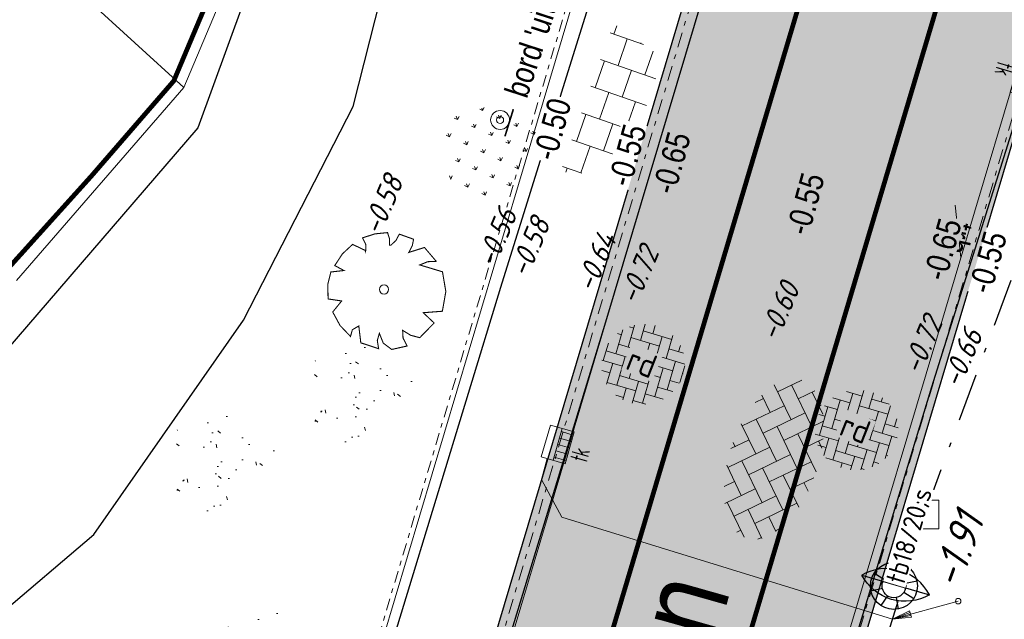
# Model space of a CAD drawing. Header units: metres. Extents: x 111546 to 149831, y 498798 to 507863.
# Tile 913 of 1056: x 111945 to 111966, y 501818 to 501831. Entities that reach past the tile are written whole.
import ezdxf
from ezdxf.enums import TextEntityAlignment as Align

# ---------------------------------------------------------------- set-up
doc = ezdxf.new("R2010")
doc.units = ezdxf.units.M
for name, pattern in [('DASHDOT', [25.4, 12.7, -6.35, 0, -6.35]), ('DASHDOT2', [12.7, 6.35, -3.175, 0, -3.175]), ('HIDDEN', [9.525, 6.35, -3.175]), ('JIS_02_0.7', [1.35, 0.75, -0.6]), ('VW-1-1_STREEP', [2, 1, -1])]:
    doc.linetypes.add(name, pattern=pattern)
for name, color, linetype in [('0-hoogte mv-bestaand', 253, 'Continuous'), ('0-hoogte mv-nieuw', 2, 'Continuous'), ('0-werkgrens', 210, 'FENCELINE1'), ('2-bs-Put inspectie', 252, 'Continuous'), ('2-bs-Streng regenwater', 252, 'DASHDOT'), ('2-bs-Streng regenwater  bobtot', 252, 'Continuous'), ('3-NW-HV-316010+318010-Afwerken zandbed voor wegfundering en menggranulaat-opp', 20, 'Continuous'), ('3-nw-markering', 7, 'Continuous'), ('3-vw-band-ob 6x20', 30, 'Continuous'), ('3-vw-band-trb-13-15x25', 230, 'Continuous'), ('3-vw-lichtmast- ter (ver)plaatsen-verwijderen', 200, 'Continuous'), ('3-vw-object-reclamebord OV', 7, 'Continuous'), ('3-vw-tekst', 3, 'Continuous'), ('3-vw-verkeersbord tekst', 3, 'JIS_02_0.7'), ('Q26_BOOM', 252, 'Continuous'), ('T02_RASTER', 252, 'Continuous'), ('T10_CULTUUR-SCHEID', 252, 'HIDDEN'), ('Z06_STRAATNAAM', 7, 'Continuous')]:
    doc.layers.add(name, color=color, linetype=linetype)
for name, color, linetype, lineweight in [('0-kadastrale percelen', 253, 'AI-KADASTRAAL', 9), ('2-nw-inlaat-hwa 125', 160, 'Continuous', 15), ('2-YY-kolkleiding HWA 125mm', 150, 'Continuous', 15), ('3-nw-arcering-rijweg', 7, 'Continuous', 13), ('3-nw-band-ob 10x20', 7, 'Continuous', 13), ('3-nw-band-ob 10x20-achterkant', 7, 'DASHDOT', 13), ('3-nw-band-trb18-20x20-achterkant-stelspecie', 103, 'DASHDOT2', 15), ('3-nw-band-trb18-20x20-voorkant-stelspecie', 103, 'Continuous', 15), ('3-nw-kolk trottoir', 7, 'Continuous', 13), ('3-nw-text-20-herinrichting', 7, 'Continuous', 15), ('3-vw-verharding', 3, 'Continuous', 15), ('3-vw-verkeersbord-paal', 7, 'Continuous', 15), ('4-bs-gras', 253, 'Continuous', 9), ('4-nw-gazon', 7, 'Continuous', 5)]:
    doc.layers.add(name, color=color, linetype=linetype, lineweight=lineweight)
doc.layers.add('3-nw-menggranulaat', color=7, linetype='Continuous', lineweight=13, true_color=0xebebeb)
doc.styles.get("Standard").update_dxf_attribs({"font": 'isocp-ie.shx'})
doc.styles.add('veysel', font='isocp-ie.shx', dxfattribs={"height": 0.1})
doc.styles.add('Zaanstad', font='ARIALN.TTF')
doc.styles.add('Zaanstad 1-100 3.5mm', font='ARIALN.TTF', dxfattribs={"height": 0.35})
doc.styles.add('Zaanstad 1-200 2.5mm', font='ARIALN.TTF', dxfattribs={"height": 0.5})
doc.linetypes.add('AI-KADASTRAAL', pattern='A,5.5,-2,["K",Standard,S=1.8,R=0,X=0,Y=-0.9],-2,5.5,-2,[5,NLCS.SHX,S=0.75,R=0,X=0,Y=0],-2', length=19)
doc.linetypes.add('FENCELINE1', pattern='A,6.35,-2.54,[133,ltypeshp.shx,S=2.54,R=0,X=-2.54,Y=0],-2.54,25.4', length=36.83)
pattern_1 = [(163.3896, (111961.11902, 501820.72354), (-0.261268, -0.141206), [0.63, -0.21]), (73.3896, (111960.99896, 501820.32107), (-0.261268, -0.141206), [0.63, -0.21])]

# ---------------------------------------------------------------- blocks, each defined once
blk = doc.blocks.new('Q26')
at = {"linetype": 'Continuous', "lineweight": 20, "const_width": 0.0225}
blk.add_lwpolyline([(0.757, 0.516), (1.237, 0.371), (1.308, -0.046), (1.235, -0.463), (0.83, -0.494), (1.061, -0.711), (0.757, -1.022), (0.565, -0.971), (0.395, -0.867), (0.404, -1.032), (0.49, -1.198), (0.163, -1.271), (-0.015, -1.136), (-0.097, -0.929), (-0.141, -1.084), (-0.112, -1.255), (-0.489, -1.131), (-0.532, -0.774), (-0.668, -0.854), (-0.707, -0.996), (-0.927, -0.766), (-1.083, -0.479), (-0.894, -0.246), (-1.181, -0.203), (-1.187, 0.104), (-1.122, 0.367), (-0.847, 0.398), (-1.04, 0.503), (-0.879, 0.749), (-0.663, 0.95), (-0.402, 0.826), (-0.388, 0.795), (-0.382, 0.942), (-0.452, 1.088), (-0.194, 1.172), (0.076, 1.199), (0.118, 1.07), (0.119, 0.935), (0.148, 0.935), (0.252, 1.031), (0.325, 1.167), (0.626, 1.059), (0.6, 0.925), (0.525, 0.78), (0.856, 0.885), (1.105, 0.593), (0.924, 0.584)], close=True, dxfattribs=at)
at = {"linetype": 'Continuous', "lineweight": 20}
blk.add_circle((0.001, -0.001), 0.0983, dxfattribs=at)
blk = doc.blocks.new('Q21')
at = {"color": 0, "linetype": 'ByBlock', "lineweight": -2}
for p, q in [((-0.003, 0.25), (0.001, 0.5)), ((-0.181, 0.172), (-0.363, 0.343)), ((0.173, 0.18), (0.351, 0.353)), ((0.25, 0.008), (0.5, 0.015)), ((-0.25, -0.008), (-0.5, -0.015)), ((-0.186, -0.167), (-0.365, -0.341)), ((0.183, -0.171), (0.357, -0.336)), ((-0.01, -0.25), (-0.014, -0.5))]:
    blk.add_line(p, q, dxfattribs=at)
for radius in [0.498, 0.25]:
    blk.add_circle((0, 0), radius, dxfattribs=at)
blk = doc.blocks.new('PUTVNB')
at = {"linetype": 'Continuous', "lineweight": 13}
blk.add_line((-0.008, -0.504), (-0.004, -0.498), dxfattribs=at)
at = {"linetype": 'Continuous', "lineweight": 13, "ltscale": 0.04, "flags": 128}
blk.add_lwpolyline([(-0.5, 0.5), (-0.5, -0.5), (0.5, -0.5), (0.5, 0.5), (-0.5, 0.5)], dxfattribs=at)
at = {"linetype": 'Continuous', "lineweight": 13}
blk.add_point((0, 0), dxfattribs=at)
blk = doc.blocks.new('tgls')
at = {"linetype": 'Continuous'}
for p, q in [((-1.018, -0.663), (-1.018, 0.575)), ((-0.418, -0.668), (-0.418, 0.573)), ((0.182, -0.673), (0.182, 0.57)), ((0.782, -0.678), (0.782, 0.568)), ((-1.018, 0.329), (-1.552, 0.329)), ((0.182, 0.329), (-0.418, 0.329)), ((1.218, 0.329), (0.782, 0.329)), ((-1.618, 0.029), (-1.635, 0.029)), ((-1.618, -0.658), (-1.618, 0.09)), ((-0.418, 0.029), (-1.018, 0.029)), ((0.782, 0.029), (0.182, 0.029)), ((-1.018, -0.271), (-1.618, -0.271)), ((0.182, -0.271), (-0.418, -0.271)), ((1.382, -0.271), (0.782, -0.271)), ((1.382, -0.682), (1.382, -0.248)), ((-1.618, -0.571), (-1.803, -0.571)), ((-0.418, -0.571), (-1.018, -0.571)), ((0.782, -0.571), (0.182, -0.571)), ((1.473, -0.571), (1.382, -0.571))]:
    blk.add_line(p, q, dxfattribs=at)
blk = doc.blocks.new('3-vw-BSS keperverband')
at = {"ltscale": 0.1}
for p, q in [((-2.4, 2.692), (-1.408, 1.7)), ((-2.151, 0.958), (-0.136, 2.972)), ((-2.151, 2.442), (-1.769, 2.824)), ((0.293, 2.969), (1.562, 1.7)), ((0.819, 2.442), (1.273, 2.897)), ((-5.121, 0.958), (-3.949, 2.129)), ((-3.521, 2.327), (-1.408, 0.215)), ((-0.666, 2.442), (1.562, 0.215)), ((0.819, 0.958), (2.523, 2.661)), ((2.304, 2.442), (4.531, 0.215)), ((-5.121, -0.527), (-2.893, 1.7)), ((-4.488, 1.81), (-4.378, 1.7)), ((-2.151, -0.527), (0.077, 1.7)), ((0.819, -0.527), (3.047, 1.7)), ((3.789, 0.958), (4.578, 1.747)), ((4.298, 1.934), (4.531, 1.7)), ((-5.259, 1.096), (-4.378, 0.215)), ((-3.636, 0.958), (-1.408, -1.27)), ((-0.666, 0.958), (1.562, -1.27)), ((2.304, 0.958), (4.531, -1.27)), ((3.789, -0.527), (5.324, 1.007)), ((5.274, 0.958), (5.469, 0.763)), ((-5.658, 0.01), (-4.378, -1.27)), ((-4.735, -1.627), (-2.893, 0.215)), ((-2.151, -2.012), (0.077, 0.215)), ((0.819, -2.012), (3.047, 0.215)), ((-3.636, -0.527), (-1.408, -2.755)), ((-0.666, -0.527), (1.562, -2.755)), ((2.304, -0.527), (3.92, -2.144)), ((3.789, -2.012), (5.651, -0.15)), ((5.274, -0.527), (5.482, -0.736)), ((-3.818, -2.194), (-2.893, -1.27)), ((-1.517, -2.864), (0.077, -1.27)), ((1.442, -2.875), (3.047, -1.27)), ((-3.636, -2.012), (-3.194, -2.454)), ((-0.666, -2.012), (0.291, -2.969)), ((2.304, -2.012), (2.858, -2.566)), ((-0.14, -2.972), (0.077, -2.755))]:
    blk.add_line(p, q, dxfattribs=at)
blk = doc.blocks.new('3-verwijderen')
at = {"linetype": 'Continuous', "lineweight": 13}
blk.add_lwpolyline([(-0.66, 0.34), (0.399, 0.693)], dxfattribs=at)
at = {"linetype": 'Continuous', "lineweight": 13, "style": 'Zaanstad'}
blk.add_attdef('DIAMETER', text='', height=0.5, dxfattribs=at).set_placement((0, 0.56), align=Align.MIDDLE_CENTER)
blk = doc.blocks.new('paal_verkeersbord')
at = {"const_width": 0.035}
blk.add_lwpolyline([(-0.3, -0.2), (0.3, -0.2)], dxfattribs=at)
for radius in [0.2, 0.0745]:
    blk.add_circle((0, 0), radius)
blk = doc.blocks.new('straatkolk_M')
at = {"linetype": 'Continuous'}
for p, q in [((-0.404, 0.475), (-0.569, -0.255)), ((0.569, 0.255), (-0.404, 0.475)), ((0.569, 0.255), (0.404, -0.475)), ((0.404, -0.475), (-0.569, -0.255))]:
    blk.add_line(p, q, dxfattribs=at)
blk = doc.blocks.new('*U738')
blk.add_line((0.225, 0), (-0.225, 0))
for points in [[(-0.28, -0.262), (-0.28, 0)], [(0, -0.262), (0, 0)], [(-0.14, -0.262), (-0.14, 0)], [(0.14, -0.262), (0.14, 0)], [(0.28, -0.262), (0.28, 0)], [(0.349, -0.262), (-0.349, -0.262)]]:
    blk.add_lwpolyline(points)
at = {"xscale": -0.7000000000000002, "yscale": 0.7000000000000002, "zscale": 0.7000000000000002, "rotation": 347.2593789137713}
blk.add_blockref('straatkolk_M', (0, -0.262), dxfattribs=at)
at = {"linetype": 'DASHDOT', "lineweight": 5, "width": 0.665014}
blk.add_text('tk', height=0.3703, rotation=179.9746, dxfattribs=at).set_placement((0.214, 0.438))
blk = doc.blocks.new('2-inlaat')
for p, q in [((-1.728, 2.693), (0, 0)), ((0, 0), (-0.357, 0.822))]:
    blk.add_line(p, q)
blk.add_lwpolyline([(-0.357, 0.822), (-0.618, 0.653), (0, 0), (-0.424, 0.781), (-0.552, 0.694), (0, 0), (-0.491, 0.739)])
blk.add_circle((-1.728, 2.693), 0.128)

msp = doc.modelspace()

# ---------------------------------------------------------------- hatches: boundary and pattern name
at = {"layer": '3-nw-arcering-rijweg'}
h = msp.add_hatch(dxfattribs=at)
h.set_pattern_fill('AVH-BSS_KEIFORMAAT_ELLEBOOG', color=256, scale=2, angle=90, pattern_type=2)
h.set_pattern_definition(pattern_1)
edge = h.paths.add_edge_path()
edge.add_ellipse((111958.015, 501823.5734), major_axis=(0.8297, 0.3028), ratio=0.9556885, start_angle=0, end_angle=360)
h = msp.add_hatch(dxfattribs=at)
h.set_pattern_fill('AVH-BSS_KEIFORMAAT_ELLEBOOG', color=256, scale=2, angle=90, pattern_type=2)
h.set_pattern_definition(pattern_1)
edge = h.paths.add_edge_path()
edge.add_ellipse((111962.528, 501822.1823), major_axis=(0.8297, 0.3028), ratio=0.9556885, start_angle=0, end_angle=360)
at = {"layer": '4-bs-gras'}
h = msp.add_hatch(dxfattribs=at)
h.set_pattern_fill('AGR-KRUIDEN', color=256, scale=0.04, pattern_type=2)
h.set_pattern_definition([(110.0468, (111933.32158, 501816.35), (-0.3626612, 0.1687508), [0.075, -0.4906854]), (65.0468, (111933.3216, 501816.35), (-0.362661, 0.168751), [0.075, -0.325]), (155.0468, (111933.3216, 501816.35), (-0.168751, -0.362661), [0.075, -0.325])])
h.paths.add_polyline_path([(111955.7375, 501828.5447), (111955.0207, 501829.1369), (111954.3659, 501828.898), (111953.7927, 501828.8929), (111953.8015, 501827.8823), (111954.1026, 501827.0573), (111955.0327, 501827.1139), (111955.4679, 501827.6192), (111955.6546, 501827.8195)])
at = {"layer": '4-nw-gazon', "ltscale": 0.1}
h = msp.add_hatch(dxfattribs=at)
h.set_pattern_fill('AGR-GRAS_GAZON', color=256, scale=0.5, angle=-46.148, pattern_type=2)
h.set_pattern_definition([(308.76637, (112552.6181, 501093.689), (0.9624805, 0.0527809), [0, -0.76, 0, -0.85, 0, -0.8125]), (278.76637, (112552.6181, 501093.689), (1.4302849, -0.8534867), [0, -0.41, 0, -0.685, 0, -0.2625]), (238.76637, (112552.6045, 501094.3039), (0.037241, -1.5566281), [0, -0.25, 0, -0.9, 0, -1.175]), (228.76637, (112552.6045, 501094.3039), (0.4719491, -1.4929976), [0, -0.125, 0, -0.59, 0, -0.675]), (322.26637, (112554.4946, 501095.0008), (0.8731955, 0.27140796), [0.075, -1.04775]), (281.26637, (112550.6855, 501094.9166), (0.83706867, -0.3680336), [0.075, -1.04775])])
edge = h.paths.add_edge_path()
edge.add_arc((111952.0004, 501822.941), 1.1599, 0, 360)
h = msp.add_hatch(dxfattribs=at)
h.set_pattern_fill('AGR-GRAS_GAZON', color=256, scale=0.5, angle=-46.148, pattern_type=2)
h.set_pattern_definition([(308.76637, (112549.7013, 501092.2264), (0.9624805, 0.0527809), [0, -0.76, 0, -0.85, 0, -0.8125]), (278.76637, (112549.7013, 501092.2264), (1.4302849, -0.8534867), [0, -0.41, 0, -0.685, 0, -0.2625]), (238.76637, (112549.6877, 501092.8412), (0.037241, -1.5566281), [0, -0.25, 0, -0.9, 0, -1.175]), (228.76637, (112549.6877, 501092.8412), (0.4719491, -1.4929976), [0, -0.125, 0, -0.59, 0, -0.675]), (322.26637, (112551.5778, 501093.5382), (0.8731955, 0.27140796), [0.075, -1.04775]), (281.26637, (112547.7687, 501093.454), (0.83706867, -0.3680336), [0.075, -1.04775])])
edge = h.paths.add_edge_path()
edge.add_arc((111949.0835, 501821.4783), 1.1599, 0, 360)
h = msp.add_hatch(dxfattribs=at)
h.set_pattern_fill('AGR-GRAS_GAZON', color=256, scale=0.5, angle=-46.148, pattern_type=2)
h.set_pattern_definition([(308.76637, (112550.77174, 501088.0637), (0.9624805, 0.0527809), [0, -0.76, 0, -0.85, 0, -0.8125]), (278.76637, (112550.7717, 501088.0637), (1.4302849, -0.8534867), [0, -0.41, 0, -0.685, 0, -0.2625]), (238.76637, (112550.75815, 501088.67855), (0.037241, -1.5566281), [0, -0.25, 0, -0.9, 0, -1.175]), (228.76637, (112550.7581, 501088.6785), (0.4719491, -1.4929976), [0, -0.125, 0, -0.59, 0, -0.675]), (322.26637, (112552.6482, 501089.3755), (0.8731955, 0.27140796), [0.075, -1.04775]), (281.26637, (112548.83914, 501089.2913), (0.83706867, -0.3680336), [0.075, -1.04775])])
edge = h.paths.add_edge_path()
edge.add_arc((111950.154, 501817.3156), 1.1599, 0, 360)

# ---------------------------------------------------------------- linework, layer by layer
at = {"layer": '0-kadastrale percelen', "ltscale": 0.25}
for p in [(111930.143, 501845.989), (111944.769, 501825.346)]:
    msp.add_line(p, (111948.305, 501829.428), dxfattribs=at)
msp.add_lwpolyline([(111948.305, 501829.428), (111954.132, 501843.232), (111948.803, 501846.027), (111944.374, 501848.668), (111942.496, 501850), (111938.897, 501852.553), (111936.334, 501849.829), (111934.859, 501851.146), (111930.143, 501845.989)], dxfattribs=at)
at = {"layer": '0-werkgrens', "ltscale": 0.1, "const_width": 0.1}
msp.add_lwpolyline([(111934.8768, 501850.795), (111895.4923, 501807.727), (111911.8354, 501792.9797), (111913.3422, 501791.62), (111920.8155, 501799.6938), (111931.8157, 501811.5855), (111939.1216, 501819.5348), (111946.3497, 501827.5526), (111948.0901, 501829.5617), (111953.8135, 501843.1204), (111946.857, 501846.8963), (111944.2375, 501848.4584), (111938.9344, 501852.2196), (111936.4267, 501849.411)], close=True, dxfattribs=at)
at = {"layer": '2-bs-Streng regenwater', "ltscale": 0.08, "flags": 128}
for points in [[(111963.966, 501820.398), (111983.235, 501872.722)], [(111948.659, 501770.737), (111963.966, 501820.398)]]:
    msp.add_lwpolyline(points, dxfattribs=at)
at = {"layer": '3-nw-band-ob 10x20', "ltscale": 0.02}
msp.add_lwpolyline([(111945.7316, 501795.0414), (111957.465, 501834.3743, -0.0039777), (111958.6436, 501838.2132, -0.0039777)], format="xyb", dxfattribs=at)
at = {"layer": '3-nw-band-ob 10x20-achterkant', "ltscale": 0.02}
msp.add_lwpolyline([(111945.6358, 501795.07), (111957.3692, 501834.4029, -0.0039233), (111958.5317, 501838.191, -0.0039233)], format="xyb", dxfattribs=at)
at = {"layer": '3-nw-markering', "linetype": 'VW-1-1_STREEP', "const_width": 0.1, "flags": 128}
for points in [[(111882.0384, 501668.4378), (111883.7075, 501670.4257, 0.1024983), (111950.1397, 501793.7265), (111961.8731, 501833.0593, -0.0206559), (111968.5282, 501852.4124), (111994.9588, 501920.0509), (112008.7605, 501957.4729)], [(111884.2225, 501666.6038), (111885.8705, 501668.6474, 0.1025141), (111952.817, 501792.8935), (111964.5504, 501832.2264, -0.0206559), (111971.1358, 501851.3764), (111997.5754, 501919.0382), (112011.3989, 501956.5192)]]:
    msp.add_lwpolyline(points, format="xyb", dxfattribs=at)
at = {"layer": '3-vw-object-reclamebord OV', "ltscale": 0.01}
for points in [[(111962.6379, 501819.1175), (111964.0652, 501818.7011, 0.4277093), (111962.6379, 501819.1175, -2.2283792)], [(111962.6379, 501819.1175), (111964.0652, 501818.7011, -0.4277093), (111962.6379, 501819.1175, 2.2283792)]]:
    msp.add_lwpolyline(points, format="xyb", dxfattribs=at)
at = {"layer": 'T02_RASTER', "ltscale": 0.25}
msp.add_lwpolyline([(111954.207, 501843.386), (111953.01, 501840.684), (111948.599, 501828.573), (111941.611, 501820.463)], dxfattribs=at)
at = {"layer": 'T10_CULTUUR-SCHEID'}
msp.add_lwpolyline([(111919.184, 501786.11), (111921.82, 501789.37), (111924.138, 501794.24), (111926.863, 501798.112), (111932.715, 501805.387), (111935.862, 501808.957), (111939.12, 501812.436), (111942.587, 501816.732), (111946.402, 501819.976), (111949.563, 501824.509), (111951.882, 501829.022), (111955.388, 501842.748)], dxfattribs=at)

# ---------------------------------------------------------------- block references
at = {"layer": '2-bs-Put inspectie', "xscale": 0.6, "yscale": 0.6, "zscale": 0.6}
msp.add_blockref('PUTVNB', (111963.966, 501820.398), dxfattribs=at)
at = {"layer": '3-nw-kolk trottoir', "ltscale": 0.05}
for p, rotation in [((111965.8731, 501829.6638), 73.39172436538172), ((111956.4601, 501821.8081), 254.0258748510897)]:
    msp.add_blockref('*U738', p, dxfattribs=dict(at, rotation=rotation))
at = {"layer": '3-vw-lichtmast- ter (ver)plaatsen-verwijderen', "rotation": 190.8090174}
msp.add_blockref('Q21', (111963.315, 501818.889), dxfattribs=at)
at = {"layer": '3-vw-tekst', "rotation": 257.7260615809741}
msp.add_blockref('3-verwijderen', (111964.1345, 501826.3676), dxfattribs=at).add_auto_attribs({'DIAMETER': 'trb'})
at = {"layer": '3-vw-verharding', "rotation": 250.8358486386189}
msp.add_blockref('tgls', (111957.4044, 501828.8373), dxfattribs=at)
at = {"layer": '3-vw-verkeersbord-paal', "rotation": 72.80160092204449}
msp.add_blockref('paal_verkeersbord', (111954.9906, 501828.7386), dxfattribs=at)
at = {"layer": 'Q26_BOOM'}
msp.add_blockref('Q26', (111952.535, 501825.158), dxfattribs=at)

# ---------------------------------------------------------------- texts
at = {"layer": '0-hoogte mv-bestaand', "style": 'veysel', "oblique": 15}
for s, p in [('-0.58', (111952.7088, 501826.8519)), ('-0.56', (111955.1184, 501826.163)), ('-0.58', (111955.8158, 501825.9598)), ('-0.64', (111957.2181, 501825.6455)), ('-0.72', (111958.1227, 501825.3696)), ('-0.60', (111961.0938, 501824.601)), ('-0.72', (111964.1175, 501823.8912)), ('-0.66', (111964.9594, 501823.6164))]:
    msp.add_text(s, height=0.45, rotation=67, dxfattribs=at).set_placement(p, align=Align.CENTER)
at = {"layer": '2-bs-Streng regenwater  bobtot', "oblique": 15}
msp.add_text('-1.91', height=0.65, rotation=69.78311, dxfattribs=at).set_placement((111964.8691, 501818.7232), align=Align.BOTTOM_LEFT)
at = {"layer": '3-vw-verkeersbord tekst', "insert": (111955.6989, 501829.1256), "char_height": 0.5, "attachment_point": 7, "rotation": 71.89617, "line_spacing_factor": 0.63, "style": 'Zaanstad 1-100 3.5mm'}
msp.add_mtext_dynamic_manual_height_columns("\\A1;bord 'uitrenzone' (hergebruik)", width=8.780578, gutter_width=4.5, heights=[0], dxfattribs=at)
at = {"layer": 'Z06_STRAATNAAM', "linetype": 'DASHDOT', "style": 'Zaanstad'}
msp.add_text('Neptunuslaan', height=1.8, rotation=74.20893, dxfattribs=at).set_placement((111956.4006, 501806.5474))

# ---------------------------------------------------------------- next in the draw order: texts
at = {"layer": '3-nw-text-20-herinrichting', "ltscale": 0.05, "char_height": 0.5, "attachment_point": 5, "rotation": 338.47896, "style": 'veysel', "bg_fill": 3, "box_fill_scale": 1.1, "bg_fill_color": 256, "bg_fill_true_color": 13158600, "bg_fill_transparency": 0}
for insert in [(111957.9876, 501823.6066), (111962.5006, 501822.2155)]:
    msp.add_mtext('\\A1;rd', dxfattribs=dict(at, insert=insert))

# ---------------------------------------------------------------- next in the draw order: linework, layer by layer
at = {"layer": '3-nw-band-trb18-20x20-achterkant-stelspecie', "ltscale": 0.05}
for points in [[(111962.588, 501817.9518), (111966.6586, 501831.5975, -0.0206559), (111973.1849, 501850.5757), (111981.9405, 501872.9822)], [(111939.0701, 501768.2016, 0.0200487), (111948.0315, 501794.3553), (111959.7649, 501833.6882, -0.0058586), (111961.3093, 501838.6654, -0.0058586)]]:
    msp.add_lwpolyline(points, format="xyb", dxfattribs=at)
at = {"layer": '3-nw-band-trb18-20x20-voorkant-stelspecie'}
for points in [[(111962.3436, 501817.8323), (111966.467, 501831.6547, -0.0206559), (111972.9986, 501850.6485), (111981.7542, 501873.055)], [(111939.2529, 501768.1296, 0.0201788), (111948.2231, 501794.2982), (111959.9565, 501833.631, -0.0075195), (111961.506, 501838.6014)]]:
    msp.add_lwpolyline(points, format="xyb", dxfattribs=at)
at = {"layer": '3-NW-HV-316010+318010-Afwerken zandbed voor wegfundering en menggranulaat-opp'}
for points in [[(112022.8152, 501980.6823), (112015.7803, 501983.2979), (112012.7309, 501975.0297), (111999.4836, 501939.1108), (111996.2923, 501938.3876), (111992.5179, 501928.7676), (111994.7292, 501926.2197), (111992.7618, 501920.8852), (111990.9535, 501916.2577), (111987.3966, 501907.1552), (111984.5685, 501905.9622), (111979.6175, 501893.2924), (111980.8658, 501890.4421), (111966.3394, 501853.2677, 0.001323), (111965.8609, 501852.0335), (111958.2211, 501851.1683), (111956.6509, 501852.1262), (111953.1617, 501846.4064), (111954.801, 501845.4065), (111961.0159, 501838.2435, 0.0053062), (111959.6211, 501833.7311), (111947.8873, 501794.3967, -0.0409226)], [(111955.069, 501792.2218), (111966.8024, 501831.5546, -0.0206559), (111973.3246, 501850.5211), (111996.8969, 501910.8449), (111999.7725, 501918.2039), (112014.2094, 501957.3484), (112017.327, 501965.8015), (112023.9953, 501969.4553)]]:
    msp.add_lwpolyline(points, format="xyb", dxfattribs=at)
at = {"layer": '3-vw-band-ob 6x20', "ltscale": 0.05}
msp.add_lwpolyline([(111954.082, 501843.453), (111955.388, 501842.748), (111957.585, 501841.53), (111958.924, 501838.158), (111956.913, 501831.345), (111955.002, 501825.196), (111952.266, 501816.234), (111949.351, 501806.238), (111946.947, 501798.118), (111943.18, 501785.852), (111940.682, 501778.263), (111937.607, 501769.676), (111919.184, 501786.11), (111915.979, 501788.906)], dxfattribs=at)
at = {"layer": '3-vw-band-trb-13-15x25', "ltscale": 0.1}
for points in [[(111947.632, 501769.825), (111952.256, 501783.495), (111954.099, 501789.251), (111955.315, 501793.603), (111957.845, 501802.31), (111960.039, 501809.738), (111962.668, 501818.3), (111964.115, 501823.095), (111966.864, 501831.854), (111969.152, 501838.8), (111971.932, 501846.412), (111974.792, 501853.919), (111977.863, 501861.811), (111981.649, 501871.619)], [(111961.5957, 501838.712), (111960.787, 501836.399), (111957.218, 501824.465), (111954.562, 501815.749), (111952.479, 501808.606), (111948.927, 501796.566), (111945.363, 501785.114), (111942.533, 501776.515), (111939.32, 501767.579), (111938.596, 501765.702), (111936.276, 501760.119), (111934.403, 501755.816), (111932.789, 501752.434)]]:
    msp.add_lwpolyline(points, dxfattribs=at)

# ---------------------------------------------------------------- next in the draw order: block references
at = {"layer": '3-vw-verharding', "xscale": 0.3128478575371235, "yscale": 0.3128478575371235, "zscale": 0.3128478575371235, "rotation": 250.7212660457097}
msp.add_blockref('3-vw-BSS keperverband', (111960.7779, 501821.5694), dxfattribs=at)

# ---------------------------------------------------------------- next in the draw order: texts
at = {"layer": '0-hoogte mv-nieuw', "char_height": 0.5, "attachment_point": 7, "rotation": 74.59412, "style": 'Zaanstad 1-200 2.5mm', "bg_fill": 3, "box_fill_scale": 1.1, "bg_fill_color": 256, "bg_fill_true_color": 13158600, "bg_fill_transparency": 0}
for s, insert in [('\\A1;-0.50', (111956.1637, 501827.8479)), ('\\A1;-0.65', (111958.6872, 501827.1362, 0.0001)), ('\\A1;-0.55', (111961.5169, 501826.2693)), ('\\A1;-0.65', (111964.4155, 501825.3066))]:
    msp.add_mtext(s, dxfattribs=dict(at, insert=insert))
at = {"layer": '3-nw-text-20-herinrichting', "color": 0, "insert": (111963.5608, 501818.8922), "char_height": 0.408319, "attachment_point": 7, "rotation": 73.24152, "style": 'veysel', "bg_fill": 3, "box_fill_scale": 1.1, "bg_fill_color": 256, "bg_fill_true_color": 13158600, "bg_fill_transparency": 0}
msp.add_mtext('\\A1;{\\C256;tb18/20;s}', dxfattribs=at)

# ---------------------------------------------------------------- next in the draw order: linework, layer by layer
at = {"layer": '2-YY-kolkleiding HWA 125mm', "ltscale": 0.06}
msp.add_lwpolyline([(111955.9827, 501821.5816), (111955.863, 501821.1403), (111956.2938, 501820.3405), (111963.2842, 501818.1859)], dxfattribs=at)

# ---------------------------------------------------------------- next in the draw order: block references
at = {"layer": '2-nw-inlaat-hwa 125', "xscale": 0.4513648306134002, "yscale": 0.4513648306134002, "zscale": 0.4513648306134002, "rotation": 252.7132091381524}
msp.add_blockref('2-inlaat', (111963.2827, 501818.1819, 0), dxfattribs=at)

# ---------------------------------------------------------------- next in the draw order: texts
at = {"layer": '0-hoogte mv-nieuw', "char_height": 0.5, "attachment_point": 7, "rotation": 74.59412, "style": 'Zaanstad 1-200 2.5mm', "bg_fill": 3, "box_fill_scale": 1.1, "bg_fill_color": 256, "bg_fill_true_color": 13158600, "bg_fill_transparency": 0}
for insert in [(111957.7522, 501827.2967), (111965.3729, 501825.0342)]:
    msp.add_mtext('\\A1;-0.55', dxfattribs=dict(at, insert=insert))

# ---------------------------------------------------------------- next in the draw order: hatches: boundary and pattern name
at = {"layer": '3-nw-menggranulaat', "ltscale": 0.02}
h = msp.add_hatch(color=256, dxfattribs=at)
h.dxf.hatch_style = 1
edge = h.paths.add_edge_path(flags=17)
edge.add_line((111945.4205, 501891.0356), (111945.6729, 501890.794))
edge.add_line((111945.6729, 501890.794), (111945.6874, 501890.807))
edge.add_line((111945.6874, 501890.807), (111945.7046, 501890.8177))
edge.add_line((111945.7046, 501890.8177), (111945.7238, 501890.8259))
edge.add_line((111945.7238, 501890.8259), (111945.7445, 501890.8318))
edge.add_line((111945.7445, 501890.8318), (111945.7662, 501890.8351))
edge.add_line((111945.7662, 501890.8351), (111945.7883, 501890.836))
edge.add_line((111945.7883, 501890.836), (111945.8102, 501890.8344))
edge.add_line((111945.8102, 501890.8344), (111945.8314, 501890.8303))
edge.add_line((111945.8314, 501890.8303), (111945.8513, 501890.8237))
edge.add_line((111945.8513, 501890.8237), (111945.8693, 501890.8145))
edge.add_line((111945.8693, 501890.8145), (111945.8849, 501890.8028))
edge.add_arc((111943.4234, 501888.1077), 3.65, -30.75903, 47.59341, ccw=False)
edge.add_line((111946.56, 501886.241), (111946.396, 501885.9655))
edge.add_line((111946.396, 501885.9655), (111953.9762, 501881.4542))
edge.add_line((111953.9762, 501881.4542), (111958.2826, 501888.69))
edge.add_line((111958.2826, 501888.69), (111956.8741, 501889.9773))
edge.add_line((111956.8741, 501889.9773), (111951.4568, 501894.3664))
edge.add_line((111951.4568, 501894.3664), (111933.3048, 501910.9454))
edge.add_arc((111934.4175, 501912.1637), 1.65, 137.59341, 227.59341, ccw=False)
edge.add_line((111933.1992, 501913.2764), (111952.7546, 501934.6874))
edge.add_line((111952.7546, 501934.6874), (111952.7652, 501934.6999))
edge.add_line((111952.7652, 501934.6999), (111952.7884, 501934.7244))
edge.add_line((111952.7884, 501934.7244), (111958.8189, 501941.3271))
edge.add_arc((111962.9907, 501937.5168), 5.65, 65.58791, 137.59341, ccw=False)
edge.add_line((111965.3258, 501942.6617), (111990.2953, 501931.3286))
edge.add_line((111990.2953, 501931.3286), (111992.5123, 501928.7742))
edge.add_line((111992.5123, 501928.7742), (111996.2832, 501938.3855))
edge.add_line((111996.2832, 501938.3855), (111993.0828, 501937.6602))
edge.add_line((111993.0828, 501937.6602), (111947.8566, 501958.1872))
edge.add_line((111947.8566, 501958.1872), (111944.1829, 501950.2846))
edge.add_line((111944.1829, 501950.2846), (111946.0273, 501949.4554))
edge.add_arc((111943.3152, 501943.3934), 6.641, -41.72574, 65.89655, ccw=False)
edge.add_line((111948.2716, 501938.9734), (111948.2104, 501938.9056))
edge.add_line((111948.2104, 501938.9056), (111948.1767, 501938.8686))
edge.add_line((111948.1767, 501938.8686), (111919.7385, 501908.7564))
edge.add_line((111919.7385, 501908.7564), (111924.5965, 501904.3126))
edge.add_line((111924.5965, 501904.3126), (111926.7841, 501906.8548))
edge.add_line((111926.7841, 501906.8548), (111926.8718, 501906.9396))
edge.add_arc((111927.9845, 501905.4644), 1.8478, 39.9448, 127.02577, ccw=False)
edge.add_line((111929.4011, 501906.6508), (111929.3935, 501906.5287))
edge.add_line((111929.3935, 501906.5287), (111929.4066, 501906.5141))
edge.add_line((111929.4066, 501906.5141), (111929.4175, 501906.497))
edge.add_line((111929.4175, 501906.497), (111929.426, 501906.4777))
edge.add_line((111929.426, 501906.4777), (111929.4321, 501906.4569))
edge.add_line((111929.4321, 501906.4569), (111929.4359, 501906.4352))
edge.add_line((111929.4359, 501906.4352), (111929.4371, 501906.4131))
edge.add_line((111929.4371, 501906.4131), (111929.4359, 501906.3911))
edge.add_line((111929.4359, 501906.3911), (111929.4321, 501906.3699))
edge.add_line((111929.4321, 501906.3699), (111929.4257, 501906.35))
edge.add_line((111929.4257, 501906.35), (111929.4167, 501906.3319))
edge.add_line((111929.4167, 501906.3319), (111929.338, 501906.2428))
edge.add_line((111929.338, 501906.2428), (111945.4205, 501891.0356))
edge = h.paths.add_edge_path()
edge.add_line((111939.0689, 501884.2217), (111923.2649, 501898.6751))
edge.add_line((111923.2649, 501898.6751), (111923.0035, 501899.3073))
edge.add_line((111923.0035, 501899.3073), (111922.989, 501899.2943))
edge.add_line((111922.989, 501899.2943), (111922.9719, 501899.2837))
edge.add_line((111922.9719, 501899.2837), (111922.9527, 501899.2756))
edge.add_line((111922.9527, 501899.2756), (111922.932, 501899.2699))
edge.add_line((111922.932, 501899.2699), (111922.9104, 501899.2666))
edge.add_line((111922.9104, 501899.2666), (111922.8883, 501899.2659))
edge.add_line((111922.8883, 501899.2659), (111922.8665, 501899.2676))
edge.add_line((111922.8665, 501899.2676), (111922.8453, 501899.2718))
edge.add_line((111922.8453, 501899.2718), (111922.8254, 501899.2785))
edge.add_line((111922.8254, 501899.2785), (111922.8074, 501899.2877))
edge.add_line((111922.8074, 501899.2877), (111922.7918, 501899.2994))
edge.add_line((111922.7918, 501899.2994), (111922.7244, 501899.361))
edge.add_arc((111923.7904, 501900.8134), 1.8016, 142.46827, 233.72181, ccw=False)
edge.add_line((111922.3617, 501901.9109), (111924.5902, 501904.3072))
edge.add_line((111924.5902, 501904.3072), (111919.7344, 501908.7519))
edge.add_line((111919.7344, 501908.7519), (111909.1625, 501897.0827))
edge.add_line((111909.1625, 501897.0827), (111913.8523, 501892.7753))
edge.add_line((111913.8523, 501892.7753), (111915.8761, 501894.9148))
edge.add_arc((111917.0874, 501893.8799), 1.5932, 61.0323, 139.48943, ccw=False)
edge.add_line((111917.8591, 501895.2738), (111918.9555, 501894.4073))
edge.add_line((111918.9555, 501894.4073), (111918.9686, 501894.3928))
edge.add_line((111918.9686, 501894.3928), (111918.9794, 501894.3756))
edge.add_line((111918.9794, 501894.3756), (111918.9879, 501894.3564))
edge.add_line((111918.9879, 501894.3564), (111918.9939, 501894.3357))
edge.add_line((111918.9939, 501894.3357), (111918.9976, 501894.314))
edge.add_line((111918.9976, 501894.314), (111918.9988, 501894.2919))
edge.add_line((111918.9988, 501894.2919), (111918.9974, 501894.27))
edge.add_line((111918.9974, 501894.27), (111918.9936, 501894.2488))
edge.add_line((111918.9936, 501894.2488), (111918.9871, 501894.2289))
edge.add_line((111918.9871, 501894.2289), (111918.9781, 501894.2108))
edge.add_line((111918.9781, 501894.2108), (111918.9664, 501894.1952))
edge.add_line((111918.9664, 501894.1952), (111937.2225, 501877.2639))
edge.add_line((111937.2225, 501877.2639), (111937.3506, 501877.4043))
edge.add_line((111937.3506, 501877.4043), (111937.3651, 501877.4173))
edge.add_line((111937.3651, 501877.4173), (111937.3822, 501877.4279))
edge.add_line((111937.3822, 501877.4279), (111937.4014, 501877.4361))
edge.add_line((111937.4014, 501877.4361), (111937.4221, 501877.4419))
edge.add_line((111937.4221, 501877.4419), (111937.4437, 501877.4452))
edge.add_line((111937.4437, 501877.4452), (111937.4658, 501877.446))
edge.add_line((111937.4658, 501877.446), (111937.4876, 501877.4444))
edge.add_line((111937.4876, 501877.4444), (111937.5088, 501877.4403))
edge.add_line((111937.5088, 501877.4403), (111937.5286, 501877.4336))
edge.add_line((111937.5286, 501877.4336), (111937.5466, 501877.4245))
edge.add_line((111937.5466, 501877.4245), (111937.5622, 501877.4128))
edge.add_line((111937.5622, 501877.4128), (111938.7544, 501876.3239))
edge.add_arc((111936.2929, 501873.6289), 3.65, -30.75903, 47.59341, ccw=False)
edge.add_line((111939.4294, 501871.7622), (111938.385, 501870.0074))
edge.add_arc((111935.2485, 501871.8741), 3.65, 245.34011, 329.24097, ccw=False)
edge.add_line((111933.7256, 501868.557), (111929.0206, 501864.0685))
edge.add_arc((111924.456, 501860.7388), 5.65, -42.41791, 36.11015, ccw=False)
edge.add_line((111928.6271, 501856.9276), (111889.9448, 501814.5917))
edge.add_line((111889.9448, 501814.5917), (111889.9191, 501814.5632))
edge.add_line((111889.9191, 501814.5632), (111886.2337, 501810.5301))
edge.add_arc((111888.7069, 501808.2704), 3.35, 137.58209, 197.54111)
edge.add_line((111885.5126, 501807.2607), (111890.1896, 501792.4643))
edge.add_arc((111884.8023, 501790.7615), 5.65, -42.58489, 17.54111, ccw=False)
edge.add_line((111888.9623, 501786.9382), (111860.4469, 501755.9116))
edge.add_line((111860.4469, 501755.9116), (111859.2031, 501754.8538))
edge.add_arc((111856.663, 501757.1884), 3.45, 227.41511, 317.41511, ccw=False)
edge.add_line((111854.3284, 501754.6482), (111853.4568, 501755.1777))
edge.add_line((111853.4568, 501755.1777), (111841.6617, 501766.0181))
edge.add_line((111841.6617, 501766.0181), (111839.7535, 501767.7719))
edge.add_line((111839.7535, 501767.7719), (111835.8964, 501763.5751))
edge.add_line((111835.8964, 501763.5751), (111836.3161, 501763.1893))
edge.add_line((111836.3161, 501763.1893), (111876.9192, 501725.8727))
edge.add_line((111876.9192, 501725.8727), (111896.1196, 501708.2263))
edge.add_line((111896.1196, 501708.2263), (111899.9767, 501712.4231))
edge.add_line((111899.9767, 501712.4231), (111865.4492, 501744.1559))
edge.add_line((111865.4492, 501744.1559), (111865.3726, 501744.498))
edge.add_arc((111868.3838, 501747.7744), 4.45, 137.6472, 227.41511, ccw=False)
edge.add_line((111865.0952, 501750.7724), (111898.3784, 501787.2824))
edge.add_arc((111895.9027, 501789.5392), 3.35, 317.64716, 383.53609)
edge.add_line((111898.974, 501790.877), (111897.9326, 501793.2678))
edge.add_line((111897.9326, 501793.2678), (111893.2508, 501804.0168))
edge.add_arc((111897.6973, 501805.9535), 4.85, 137.58209, 203.53609, ccw=False)
edge.add_line((111894.1169, 501809.225), (111896.1368, 501811.4357))
edge.add_line((111896.1368, 501811.4357), (111933.9229, 501852.7908))
edge.add_arc((111938.094, 501848.9797), 5.65, 58.6164, 137.58209, ccw=False)
edge.add_line((111941.0363, 501853.8031), (111953.1191, 501846.4325))
edge.add_line((111953.1191, 501846.4325), (111956.6082, 501852.1523))
edge.add_line((111956.6082, 501852.1523), (111946.6541, 501858.2243))
edge.add_arc((111949.5965, 501863.0477), 5.65, 149.24097, 238.6164, ccw=False)
edge.add_line((111944.7413, 501865.9373), (111953.9493, 501881.412))
edge.add_line((111953.9493, 501881.412), (111946.3755, 501885.9311))
edge.add_line((111946.3755, 501885.9311), (111945.5156, 501884.4862))
edge.add_arc((111942.3791, 501886.3529), 3.65, 227.59341, 329.24097, ccw=False)
edge.add_line((111939.9176, 501883.6579), (111939.889, 501883.6834))
edge.add_line((111939.889, 501883.6834), (111939.8577, 501883.7108))
edge.add_line((111939.8577, 501883.7108), (111939.7902, 501883.77))
edge.add_line((111939.7902, 501883.77), (111939.7218, 501883.8337))
edge.add_line((111939.7218, 501883.8337), (111939.6895, 501883.8666))
edge.add_line((111939.6895, 501883.8666), (111939.6596, 501883.8999))
edge.add_line((111939.6596, 501883.8999), (111939.6328, 501883.9333))
edge.add_line((111939.6328, 501883.9333), (111939.6101, 501883.9666))
edge.add_line((111939.6101, 501883.9666), (111939.5924, 501883.9996))
edge.add_line((111939.5924, 501883.9996), (111939.5804, 501884.032))
edge.add_line((111939.5804, 501884.032), (111939.5751, 501884.0637))
edge.add_line((111939.5751, 501884.0637), (111939.5772, 501884.0942))
edge.add_line((111939.5772, 501884.0942), (111939.5814, 501884.109))
edge.add_line((111939.5814, 501884.109), (111939.5877, 501884.1235))
edge.add_line((111939.5877, 501884.1235), (111939.5963, 501884.1376))
edge.add_line((111939.5963, 501884.1376), (111939.3596, 501884.0053))
edge.add_line((111939.3596, 501884.0053), (111939.0689, 501884.2217))
edge = h.paths.add_edge_path(flags=17)
edge.add_line((111933.0577, 501869.1111), (111912.895, 501887.549))
edge.add_line((111912.895, 501887.549), (111912.8805, 501887.5359))
edge.add_line((111912.8805, 501887.5359), (111912.8633, 501887.5253))
edge.add_line((111912.8633, 501887.5253), (111912.8441, 501887.517))
edge.add_line((111912.8441, 501887.517), (111912.8234, 501887.5112))
edge.add_line((111912.8234, 501887.5112), (111912.8017, 501887.5079))
edge.add_line((111912.8017, 501887.5079), (111912.7796, 501887.507))
edge.add_line((111912.7796, 501887.507), (111912.7577, 501887.5086))
edge.add_line((111912.7577, 501887.5086), (111912.7366, 501887.5127))
edge.add_line((111912.7366, 501887.5127), (111912.7167, 501887.5193))
edge.add_line((111912.7167, 501887.5193), (111912.6986, 501887.5285))
edge.add_line((111912.6986, 501887.5285), (111912.683, 501887.5402))
edge.add_line((111912.683, 501887.5402), (111912.2714, 501887.9162))
edge.add_arc((111913.4223, 501889.4072), 1.8836, 145.26236, 232.33447, ccw=False)
edge.add_line((111911.8745, 501890.4805), (111913.8494, 501892.7722))
edge.add_line((111913.8494, 501892.7722), (111909.1549, 501897.0744))
edge.add_line((111909.1549, 501897.0744), (111901.8785, 501889.0129))
edge.add_line((111901.8785, 501889.0129), (111928.2662, 501864.9107))
edge.add_arc((111924.456, 501860.7388), 5.65, 37.7584, 47.59468, ccw=False)
edge.add_line((111928.9229, 501864.1984), (111933.6754, 501868.5805))
edge.add_arc((111935.2485, 501871.8741), 3.65, 233.53134, 244.47053, ccw=False)
edge.add_line((111933.079, 501868.9388), (111933.0701, 501868.9465))
edge.add_line((111933.0701, 501868.9465), (111933.0624, 501868.9556))
edge.add_line((111933.0624, 501868.9556), (111933.0558, 501868.9659))
edge.add_line((111933.0558, 501868.9659), (111933.0502, 501868.9772))
edge.add_line((111933.0502, 501868.9772), (111933.0458, 501868.9893))
edge.add_line((111933.0458, 501868.9893), (111933.0424, 501869.0021))
edge.add_line((111933.0424, 501869.0021), (111933.039, 501869.0288))
edge.add_line((111933.039, 501869.0288), (111933.0399, 501869.056))
edge.add_line((111933.0399, 501869.056), (111933.0451, 501869.0822))
edge.add_line((111933.0451, 501869.0822), (111933.0493, 501869.0944))
edge.add_line((111933.0493, 501869.0944), (111933.0545, 501869.1059))
edge.add_line((111933.0545, 501869.1059), (111933.0608, 501869.1163))
edge.add_line((111933.0608, 501869.1163), (111933.0682, 501869.1256))
edge.add_line((111933.0682, 501869.1256), (111933.0577, 501869.1111))
edge = h.paths.add_edge_path()
edge.add_line((111992.5179, 501928.7676), (111994.7292, 501926.2197))
edge.add_line((111994.7292, 501926.2197), (111992.7618, 501920.8852))
edge.add_line((111992.7618, 501920.8852), (111990.9535, 501916.2577))
edge.add_line((111990.9535, 501916.2577), (111987.3966, 501907.1552))
edge.add_line((111987.3966, 501907.1552), (111984.5685, 501905.9622))
edge.add_line((111984.5685, 501905.9622), (111979.6175, 501893.2924))
edge.add_line((111979.6175, 501893.2924), (111980.8658, 501890.4421))
edge.add_line((111980.8658, 501890.4421), (111966.3394, 501853.2677))
edge.add_arc((112199.3326, 501762.2227), 250.15, 158.656294, 158.959504)
edge.add_line((111965.8609, 501852.0335), (111958.2211, 501851.1683))
edge.add_line((111958.2211, 501851.1683), (111956.6509, 501852.1262))
edge.add_line((111956.6509, 501852.1262), (111953.1617, 501846.4064))
edge.add_line((111953.1617, 501846.4064), (111954.801, 501845.4065))
edge.add_line((111954.801, 501845.4065), (111961.2929, 501839.1012))
edge.add_arc((112172.9168, 501770.2756), 222.5345, 161.984141, 163.432257)
edge.add_line((111959.6211, 501833.7311), (111947.8873, 501794.3967))
edge.add_arc((111619.3818, 501892.3933), 342.8107, 334.016078, 343.389614, ccw=False)
edge.add_line((111927.5402, 501742.2014), (111914.6403, 501718.2034))
edge.add_arc((111619.3446, 501892.406), 342.85, 327.803063, 329.462534, ccw=False)
edge.add_line((111909.4717, 501709.7249), (111902.159, 501710.4174))
edge.add_line((111902.159, 501710.4174), (111900.0135, 501712.3893))
edge.add_line((111900.0135, 501712.3893), (111896.1564, 501708.1925))
edge.add_line((111896.1564, 501708.1925), (111898.3692, 501706.1588))
edge.add_line((111898.3692, 501706.1588), (111901.9376, 501698.2777))
edge.add_arc((111620.0913, 501891.8095), 341.8946, 319.976566, 325.524268, ccw=False)
edge.add_line((111881.9079, 501671.9368), (111875.8132, 501664.6874))
edge.add_line((111875.8132, 501664.6874), (111881.8015, 501659.8582))
edge.add_line((111881.8015, 501659.8582), (111887.6852, 501667.154))
edge.add_arc((111619.6416, 501892.2362), 350.0133, 319.979072, 330.881819)
edge.add_line((111925.4195, 501721.9153), (111934.2415, 501738.8209))
edge.add_arc((111619.6416, 501892.2362), 350.0133, 334.00373, 336.636623)
edge.add_line((111940.9568, 501753.4345), (111946.615, 501767.3333))
edge.add_arc((111619.5305, 501892.3164), 350.15, 339.087525, 343.389614)
edge.add_line((111955.069, 501792.2218), (111966.8024, 501831.5546))
edge.add_arc((112199.5184, 501762.133), 242.85, 158.656294, 163.389614, ccw=False)
edge.add_line((111973.3246, 501850.5211), (111996.8969, 501910.8449))
edge.add_line((111996.8969, 501910.8449), (111999.7725, 501918.2039))
edge.add_line((111999.7725, 501918.2039), (112014.2094, 501957.3484))
edge.add_line((112014.2094, 501957.3484), (112017.327, 501965.8015))
edge.add_line((112017.327, 501965.8015), (112023.9953, 501969.4553))
edge.add_line((112023.9953, 501969.4553), (112025.9918, 501974.4606))
edge.add_line((112025.9918, 501974.4606), (112023.5855, 501976.2269))
edge.add_line((112023.5855, 501976.2269), (112024.3517, 501978.5545))
edge.add_line((112024.3517, 501978.5545), (112022.3088, 501979.3064))
edge.add_line((112022.3088, 501979.3064), (112022.8152, 501980.6823))
edge.add_line((112022.8152, 501980.6823), (112015.7803, 501983.2979))
edge.add_line((112015.7803, 501983.2979), (112012.7309, 501975.0297))
edge.add_line((112012.7309, 501975.0297), (111999.4836, 501939.1108))
edge.add_line((111999.4836, 501939.1108), (111996.2923, 501938.3876))
edge.add_line((111996.2923, 501938.3876), (111992.5179, 501928.7676))
edge = h.paths.add_edge_path()
edge.add_line((112022.6664, 501569.4539), (112021.9525, 501567.8914))
edge.add_arc((112022.5437, 501567.6213), 0.65, 155.44535, 245.26702)
edge.add_line((112022.2718, 501567.0309), (112030.4099, 501563.2821))
edge.add_arc((112030.6818, 501563.8725), 0.65, 245.26702, 335.61275)
edge.add_line((112031.2738, 501563.6041), (112031.7526, 501564.6357))
edge.add_line((112031.7526, 501564.6357), (112037.7391, 501577.621))
edge.add_line((112037.7391, 501577.621), (112039.5258, 501581.518))
edge.add_line((112039.5258, 501581.518), (112043.4029, 501579.7321))
edge.add_line((112043.4029, 501579.7321), (112042.2053, 501577.1324))
edge.add_arc((112042.7957, 501576.8604), 0.65, 155.26702, 244.8963)
edge.add_line((112042.5199, 501576.2718), (112043.6841, 501575.7264))
edge.add_line((112043.6841, 501575.7264), (112037.3742, 501562.0284))
edge.add_line((112037.3742, 501562.0284), (112036.9034, 501561.0065))
edge.add_arc((112037.4938, 501560.7346), 0.65, 155.26702, 245.26702)
edge.add_line((112037.2219, 501560.1442), (112070.2963, 501544.9086))
edge.add_line((112070.2963, 501544.9086), (112090.0758, 501535.7972))
edge.add_line((112090.0758, 501535.7972), (112106.9799, 501528.0104))
edge.add_line((112106.9799, 501528.0104), (112102.6804, 501518.6766))
edge.add_line((112102.6804, 501518.6766), (112096.6219, 501521.4671))
edge.add_line((112096.6219, 501521.4671), (112098.0341, 501524.5333))
edge.add_line((112098.0341, 501524.5333), (112072.1423, 501536.474))
edge.add_line((112072.1423, 501536.474), (112068.2561, 501528.0329))
edge.add_line((112068.2561, 501528.0329), (112094.1523, 501516.1055))
edge.add_line((112094.1523, 501516.1055), (112096.6009, 501521.4217))
edge.add_line((112096.6009, 501521.4217), (112102.6595, 501518.6312))
edge.add_line((112102.6595, 501518.6312), (112097.7794, 501508.0373))
edge.add_line((112097.7794, 501508.0373), (112065.7267, 501522.8023))
edge.add_line((112065.7267, 501522.8023), (112072.124, 501536.69))
edge.add_line((112072.124, 501536.69), (112023.5558, 501559.0627))
edge.add_arc((112021.6103, 501554.8393), 4.65, 65.26702, 155.26702)
edge.add_line((112017.3868, 501556.7848), (112004.8207, 501529.5055))
edge.add_line((112004.8207, 501529.5055), (111991.5629, 501500.7245))
edge.add_line((111991.5629, 501500.7245), (111991.191, 501493.9811))
edge.add_line((111991.191, 501493.9811), (111981.4392, 501500.8561))
edge.add_line((111981.4392, 501500.8561), (111985.3353, 501503.2189))
edge.add_line((111985.3353, 501503.2189), (111995.4999, 501525.2871))
edge.add_line((111995.4999, 501525.2871), (112013.4446, 501564.2406))
edge.add_line((112013.4446, 501564.2406), (112022.0681, 501582.9609))
edge.add_line((112022.0681, 501582.9609), (112027.6993, 501580.3669))
edge.add_line((112027.6993, 501580.3669), (112027.4871, 501579.9062))
edge.add_line((112027.4871, 501579.9062), (112022.6664, 501569.4539))

doc.saveas('drawing.dxf')
